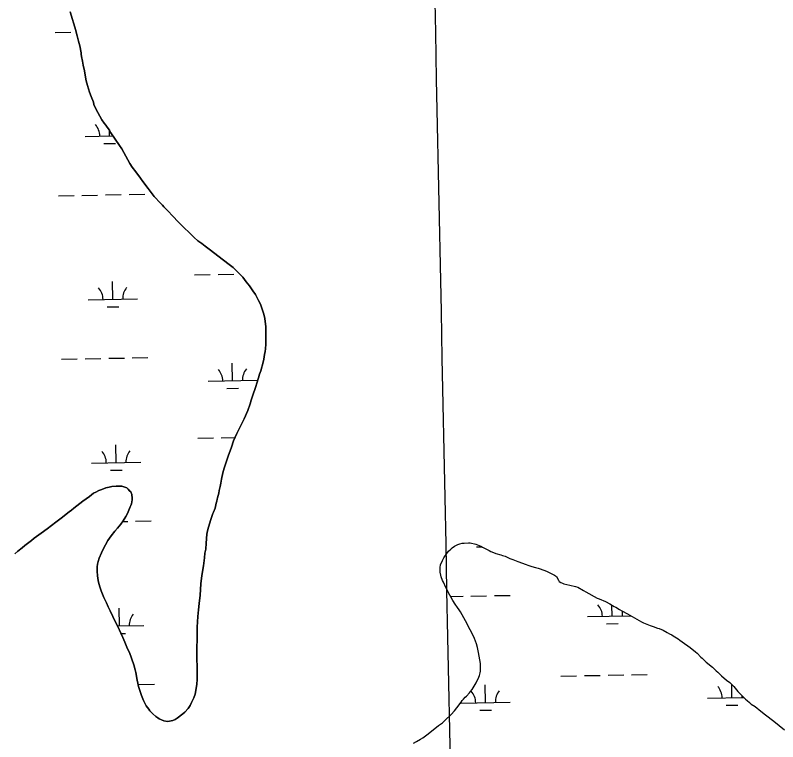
# Model space of a CAD drawing. Extents: x 3989314 to 4027622, y 243956 to 270014.
# Drawn here: x 4019063 to 4020616, y 262777 to 264256 of the extents above; entities that cross this region are included whole.
import ezdxf

# ---------------------------------------------------------------- set-up
doc = ezdxf.new("R2010")
doc.units = 0
for name, color, linetype in [('V-GRID-MAJR', 7, 'Continuous'), ('V-RIVR-EDGE', 7, 'Continuous'), ('V-WETL-SWMP', 7, 'Continuous')]:
    doc.layers.add(name, color=color, linetype=linetype)

msp = doc.modelspace()

# ---------------------------------------------------------------- linework, layer by layer
at = {"layer": 'V-GRID-MAJR'}
msp.add_spline([(4020208.5100000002, 249925.937), (4020086.022, 255983.659), (4019963.4960000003, 262043.305), (4019840.97, 268102.941), (4019840.931, 268104.873)], degree=3, dxfattribs=at)
at = {"layer": 'V-RIVR-EDGE'}
for points in [[(4019186.589, 264225.11100000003), (4019175.1720000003, 264263.265)], [(4019470.723, 263255.7), (4019471.958, 263259.049), (4019472.58, 263262.39900000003), (4019473.821, 263266.966), (4019474.446, 263270.62200000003), (4019475.3740000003, 263273.665), (4019477.551, 263283.412), (4019478.489, 263288.589), (4019480.352, 263296.81200000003), (4019481.602, 263303.513), (4019483.465, 263311.43), (4019485.96, 263324.222), (4019488.44, 263333.967), (4019492.143, 263344.01), (4019496.779, 263358.62200000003), (4019503.5640000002, 263376.577), (4019507.8880000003, 263389.363), (4019510.97, 263397.27400000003), (4019514.3570000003, 263404.575), (4019529.4250000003, 263434.689), (4019536.816, 263451.727), (4019541.446, 263464.815), (4019543.615, 263472.733), (4019546.39, 263480.339), (4019553.183, 263500.125), (4019555.043, 263507.127), (4019558.75, 263518.086), (4019560.609, 263525.088), (4019563.079, 263532.395), (4019568.0330000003, 263549.75), (4019569.281, 263556.146), (4019570.847, 263565.587), (4019572.091, 263571.375), (4019572.725, 263577.162), (4019573.377, 263586.612), (4019573.436, 263600.327), (4019573.776, 263607.94800000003), (4019573.5, 263614.655), (4019573.5300000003, 263621.666), (4019571.47, 263638.441), (4019569.377, 263647.59500000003), (4019562.758, 263667.743), (4019558.83, 263675.688), (4019552.176, 263687.605), (4019547.332, 263695.246), (4019540.06, 263705.339), (4019533.6950000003, 263713.596), (4019526.725, 263723.076), (4019515.191, 263734.711), (4019507.3000000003, 263742.366), (4019499.098, 263748.805), (4019475.701, 263766.283), (4019460.509, 263777.93200000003), (4019450.181, 263786.208), (4019442.89, 263791.727), (4019435.292, 263796.944), (4019427.397, 263803.989), (4019415.861, 263815.013), (4019408.273, 263822.363), (4019392.186, 263838.59), (4019386.7260000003, 263844.711), (4019371.2490000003, 263860.63), (4019366.092, 263866.445), (4019362.754, 263869.811), (4019358.808, 263873.488), (4019346.063, 263886.955), (4019339.698, 263895.215), (4019333.941, 263903.165), (4019322.7260000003, 263917.847), (4019318.184, 263924.57300000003), (4019308.4820000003, 263937.115), (4019301.2120000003, 263947.205), (4019296.671, 263954.541), (4019280.0330000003, 263984.184), (4019275.4930000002, 263991.215), (4019266.404, 264004.058), (4019257.62, 264016.89900000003), (4019254.898, 264022.093), (4019250.659, 264028.513), (4019247.933, 264032.488), (4019244.597, 264036.465), (4019239.7490000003, 264043.193), (4019227.3510000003, 264065.805), (4019223.427, 264074.663), (4019222.225, 264078.93700000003), (4019217.707, 264091.14900000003), (4019214.086, 264099.701), (4019210.182, 264113.435), (4019207.784, 264122.592), (4019205.396, 264134.186), (4019203.9110000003, 264143.031), (4019201.523, 264154.627), (4019200.035, 264162.864), (4019197.941, 264172.018), (4019197.352, 264176.89900000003), (4019197.366, 264179.946), (4019194.378, 264193.676), (4019191.9820000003, 264203.443), (4019188.9790000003, 264214.125), (4019188.089, 264219.311), (4019186.589, 264225.11100000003)], [(4019062.1240000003, 263159.637), (4019068.244, 263164.792), (4019077.114, 263171.46), (4019082.623, 263176.314), (4019096.3850000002, 263186.922), (4019101.5870000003, 263191.168), (4019115.657, 263201.77400000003), (4019128.193, 263210.56), (4019145.93, 263223.895), (4019156.943, 263232.384), (4019173.157, 263245.419), (4019177.437, 263248.44800000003), (4019182.332, 263252.391), (4019194.872, 263261.787), (4019200.989, 263266.637), (4019214.444, 263276.332), (4019222.401, 263283.004), (4019227.592, 263285.42100000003), (4019233.398, 263288.444), (4019239.2, 263290.856), (4019247.7490000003, 263293.867), (4019254.157, 263295.059), (4019259.955, 263296.558), (4019268.796, 263297.127), (4019273.369, 263297.109)], [(4019273.369, 263297.109), (4019280.076, 263297.078), (4019286.468, 263295.223), (4019290.122, 263293.988), (4019293.4620000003, 263290.924), (4019296.1920000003, 263288.167), (4019298.316, 263285.72000000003), (4019300.427, 263280.528), (4019301.005, 263273.211), (4019300.991, 263269.856), (4019299.735, 263261.631), (4019298.805, 263258.283), (4019297.267, 263255.241), (4019292.0270000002, 263241.852), (4019288.342, 263235.76900000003), (4019283.122, 263226.647), (4019278.52, 263220.268), (4019274.539, 263216.016), (4019271.168, 263211.762), (4019266.265, 263205.993), (4019258.294, 263195.968), (4019251.853, 263186.545), (4019242.324, 263168.908), (4019238.633, 263161.609), (4019234.3200000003, 263150.957), (4019232.153, 263143.65), (4019230.912, 263138.475), (4019230.279, 263132.988), (4019229.935, 263124.454), (4019230.503, 263114.697), (4019231.985, 263104.93700000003), (4019233.484, 263099.139), (4019236.188, 263090.28500000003), (4019238.295, 263084.18), (4019243.419, 263070.745), (4019248.859, 263059.748), (4019252.48, 263051.5), (4019256.4080000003, 263043.253), (4019267.588, 263020.645), (4019271.815, 263011.482), (4019278.1580000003, 262998.346), (4019282.079, 262988.879), (4019286.309, 262979.716), (4019292.039, 262965.974), (4019295.664, 262958.337), (4019305.007, 262933.603), (4019307.704, 262923.531), (4019308.595, 262917.735), (4019311.575, 262902.176), (4019313.072, 262896.07300000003), (4019314.264, 262889.665), (4019316.664, 262881.121), (4019319.9760000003, 262871.35), (4019324.197, 262860.969), (4019329.943, 262850.272), (4019335.094, 262843.239), (4019337.519, 262840.181), (4019343.5870000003, 262833.753), (4019349.356, 262828.545), (4019353.309, 262825.784), (4019356.043, 262823.638), (4019365.779, 262819.634), (4019373.396, 262818.381), (4019377.359, 262818.667), (4019384.072, 262820.162), (4019388.651, 262821.971), (4019392.934, 262825.002), (4019404.2490000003, 262833.487), (4019408.5330000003, 262837.431), (4019415.578, 262844.716), (4019419.2630000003, 262850.79600000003), (4019422.3370000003, 262856.881), (4019426.648, 262866.615), (4019429.423, 262873.615), (4019430.9790000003, 262881.23), (4019433.169, 262894.023), (4019433.515, 262903.473), (4019433.6380000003, 262931.211), (4019433.0810000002, 262943.407), (4019433.373, 263010.165), (4019435.296, 263031.801), (4019436.271, 263045.514), (4019437.85, 263058.31), (4019439.45, 263075.374), (4019440.109, 263086.955), (4019441.074, 263098.229), (4019443.284, 263115.291), (4019446.419, 263135.397), (4019448.3200000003, 263151.545), (4019449.577, 263160.683), (4019451.14, 263169.213), (4019451.8030000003, 263181.405), (4019453.407, 263199.68700000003), (4019454.961, 263206.692), (4019456.821, 263213.694), (4019459.6040000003, 263222.523), (4019460.843, 263227.395), (4019465.7830000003, 263241.395), (4019466.711, 263244.44), (4019470.1, 263252.657), (4019470.723, 263255.7)], [(4019873.929, 262773.738), (4019880.325, 262777.357), (4019888.396, 262782.33400000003), (4019893.117, 262784.896), (4019904.09, 262793.051), (4019925.432, 262809.82), (4019933.507, 262815.71), (4019938.998, 262820.545), (4019951.202, 262832.645), (4019957.7660000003, 262839.756), (4019962.198, 262845.662), (4019971.363, 262857.317), (4019973.656, 262860.64900000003), (4019975.948, 262863.527), (4019979.458, 262867.461), (4019982.051, 262870.031), (4019988.007, 262876.841), (4019989.9930000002, 262879.567), (4019993.352, 262883.501), (4020001.765, 262896.833), (4020007.284, 262908.353), (4020008.515, 262911.995), (4020009.752, 262917.002), (4020010.377, 262920.492), (4020010.694, 262923.832), (4020010.75, 262936.593), (4020006.443, 262958.943), (4020004.36, 262968.827), (4020002.265, 262976.277), (4019998.2120000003, 262987.08), (4019994.9020000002, 262994.539), (4019989.631, 263004.892), (4019985.561, 263012.355), (4019983.304, 263017.07300000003), (4019969.589, 263041.742), (4019967.326, 263045.397), (4019963.549, 263050.276), (4019959.021, 263056.979), (4019954.495, 263064.442), (4019950.727, 263070.84), (4019945.605, 263080.43), (4019944.401, 263083.322), (4019940.333, 263091.088), (4019935.0640000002, 263101.746), (4019933.558, 263105.092), (4019930.556, 263113.006), (4019929.657, 263116.047), (4019928.469, 263122.13), (4019928.5100000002, 263131.54600000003), (4019929.446, 263137.467), (4019933.284, 263146.261), (4019936.1920000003, 263151.262), (4019938.49, 263155.657), (4019940.475, 263157.927), (4019945.67, 263164.892), (4019950.094, 263169.279), (4019953.144, 263171.847), (4019957.715, 263175.169), (4019964.719, 263178.48), (4019968.3680000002, 263179.68), (4019973.54, 263181.02400000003), (4019977.341, 263181.616), (4019986.002, 263182.185), (4019989.342, 263181.866), (4020001.4820000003, 263179.078), (4020011.034, 263174.935), (4020014.975, 263172.943), (4020018.4620000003, 263171.409), (4020028.012, 263166.657), (4020031.647, 263164.515), (4020037.105, 263162.06200000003), (4020041.656, 263160.521), (4020051.974, 263157.591), (4020055.767, 263156.36), (4020060.6180000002, 263154.515), (4020070.473, 263150.37), (4020076.3880000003, 263148.217), (4020086.397, 263144.072), (4020103.383, 263137.619), (4020107.022, 263136.388), (4020115.216, 263134.072), (4020122.345, 263131.761), (4020127.807, 263130.371), (4020132.2060000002, 263128.984), (4020144.947, 263124.221), (4020156.166, 263119.006), (4020161.622, 263115.945), (4020165.1010000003, 263113.194), (4020169.324, 263105.885), (4020171.1350000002, 263103.294), (4020174.164, 263101.002), (4020177.348, 263099.62), (4020180.5330000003, 263098.545)], [(4020180.5330000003, 263098.545), (4020192.676, 263096.061), (4020204.054, 263093.124), (4020208.605, 263091.43200000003), (4020220.727, 263084.696), (4020225.122, 263081.942), (4020248.004, 263069.234), (4020252.098, 263067.849), (4020265.441, 263062.17), (4020273.93, 263057.726), (4020282.718, 263052.52400000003), (4020286.355, 263050.685), (4020293.779, 263046.39900000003), (4020298.782, 263043.79600000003), (4020310.298, 263037.365), (4020319.389, 263032.007), (4020338.634, 263021.139), (4020342.728, 263019.298), (4020356.223, 263013.77), (4020361.988, 263011.92100000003), (4020370.936, 263008.539), (4020374.4250000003, 263007.614), (4020382.4620000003, 263004.388), (4020390.949, 262999.643), (4020395.796, 262996.735), (4020400.042, 262994.588), (4020402.768, 262992.753), (4020413.221, 262986.329), (4020416.5530000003, 262983.884), (4020421.398, 262980.672), (4020437.448, 262968.601), (4020448.4990000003, 262959.893), (4020451.6780000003, 262956.993), (4020459.542, 262949.213), (4020461.965, 262947.226), (4020470.433, 262938.836), (4020483.15, 262928.602), (4020486.48, 262925.7), (4020490.864, 262921.276), (4020494.194, 262918.374), (4020501.606, 262911.356), (4020511.7460000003, 262902.652), (4020518.256, 262897.458), (4020520.829, 262895.168), (4020526.575, 262889.219), (4020532.318, 262882.661), (4020534.886, 262879.46), (4020537.004, 262877.172), (4020550.463, 262863.594), (4020553.793, 262860.846), (4020558.18, 262856.572), (4020562.116, 262853.516), (4020569.69, 262848.472), (4020581.802, 262839.151), (4020591.0360000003, 262831.668), (4020608.143, 262818.528), (4020629.6410000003, 262801.42100000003)]]:
    msp.add_lwpolyline(points, dxfattribs=at)
at = {"layer": 'V-WETL-SWMP'}
for p, q in [((4019144.30277325, 264220.99614047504), (4019176.296420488, 264221.63374253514)), ((4019205.3716367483, 264009.56696778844), (4019261.865383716, 264010.6928328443)), ((4019255.361710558, 264010.5632210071), (4019255.141144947, 264021.63077991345)), ((4019243.671556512, 263994.89618365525), (4019267.6667919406, 263995.3743852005)), ((4019150.9313440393, 263888.38718438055), (4019182.924991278, 263889.0247864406)), ((4019198.9218148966, 263889.3435874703), (4019230.9154621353, 263889.9811895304)), ((4019246.9122857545, 263890.2999905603), (4019278.905932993, 263890.93759262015)), ((4019294.902756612, 263891.2563936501), (4019326.8964038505, 263891.8939957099)), ((4019428.0959944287, 263727.70380840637), (4019460.0896416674, 263728.3414104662)), ((4019476.0864652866, 263728.66021149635), (4019508.0801125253, 263729.297813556)), ((4019261.990281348, 263677.95426491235), (4019261.272979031, 263713.9471180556)), ((4019212.0002075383, 263676.9580116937), (4019311.980355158, 263678.95051813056)), ((4019250.3001273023, 263662.28722756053), (4019274.29536273, 263662.7654291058)), ((4019253.540856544, 263557.69103446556), (4019285.534503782, 263558.3286365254)), ((4019301.5313274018, 263558.6474375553), (4019333.52497464, 263559.2850396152)), ((4019157.559914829, 263555.7782282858), (4019189.553562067, 263556.4158303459)), ((4019205.550385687, 263556.7346313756), (4019237.544032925, 263557.3722334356)), ((4019505.8180019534, 263511.9665954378), (4019505.1006996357, 263547.959448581)), ((4019455.827928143, 263510.9703422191), (4019555.808075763, 263512.9628486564)), ((4019494.127847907, 263496.29955808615), (4019518.1230833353, 263496.77775963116)), ((4019434.7245652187, 263395.0948523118), (4019466.718212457, 263395.7324543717)), ((4019482.715036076, 263396.05125540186), (4019510.7115960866, 263396.6091994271)), ((4019268.6188521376, 263345.34530881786), (4019267.90154982, 263381.33816196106)), ((4019218.628778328, 263344.34905559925), (4019318.6089259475, 263346.341562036)), ((4019256.928698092, 263329.67827146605), (4019280.92393352, 263330.15647301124)), ((4019282.3100525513, 263225.5233193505), (4019292.163074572, 263225.7196804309)), ((4019308.1598981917, 263226.0384814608), (4019340.15354543, 263226.67608352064)), ((4020002.564109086, 263173.6914609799), (4020013.0804105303, 263173.90104056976)), ((4019949.776488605, 263072.6186049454), (4019975.154487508, 263073.12436361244)), ((4019991.1513101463, 263073.44316462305), (4020023.1449554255, 263074.0807666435)), ((4020039.141778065, 263074.3995676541), (4020071.1354233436, 263075.0371696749)), ((4019275.2474229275, 263012.7363527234), (4019274.5301206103, 263048.7292058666)), ((4020278.8634735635, 263032.73776982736), (4020278.4184275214, 263055.0691890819)), ((4020228.8734028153, 263031.74151666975), (4020316.864699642, 263033.49509705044)), ((4020267.173322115, 263017.07073346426), (4020291.168556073, 263017.5489349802)), ((4019271.2719598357, 263012.6571256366), (4019325.2374967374, 263013.73260594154)), ((4019278.5630157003, 262997.36836521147), (4019287.55250431, 262997.54751691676)), ((4020174.4331280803, 262910.5617409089), (4020206.4267733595, 262911.1993429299)), ((4020222.423595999, 262911.51814393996), (4020254.4172412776, 262912.15574596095)), ((4020270.4140639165, 262912.4745469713), (4020302.4077091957, 262913.1121489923)), ((4020318.4045318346, 262913.4309500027), (4020350.3981771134, 262914.06855202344)), ((4019314.7884689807, 262893.4295253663), (4019346.7821162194, 262894.06712742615)), ((4020020.88287148, 262856.74956224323), (4020020.165564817, 262892.7424131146)), ((4020522.691200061, 262866.75011083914), (4020522.152176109, 262893.797132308)), ((4020472.7011293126, 262865.75385768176), (4020546.857742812, 262867.2317263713)), ((4019970.8928007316, 262855.75330908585), (4020070.8729422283, 262857.74581540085)), ((4020511.001048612, 262851.083074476), (4020534.996282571, 262851.5612759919)), ((4020009.192720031, 262841.0825258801), (4020033.18795399, 262841.560727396))]:
    msp.add_line(p, q, dxfattribs=at)
for points in [[(4019175.1720000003, 264263.264), (4019186.589, 264225.11), (4019188.088, 264219.311)], [(4019188.088, 264219.311), (4019188.98, 264214.125), (4019191.981, 264203.443), (4019194.377, 264193.677), (4019197.366, 264179.946), (4019197.352, 264176.898), (4019197.941, 264172.018), (4019200.034, 264162.864), (4019201.523, 264154.627), (4019203.9110000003, 264143.032), (4019205.396, 264134.186), (4019207.784, 264122.591), (4019210.183, 264113.436), (4019214.085, 264099.701), (4019217.7060000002, 264091.15), (4019222.225, 264078.936), (4019223.426, 264074.663), (4019227.35, 264065.806), (4019239.7490000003, 264043.194), (4019244.597, 264036.466), (4019247.933, 264032.488), (4019250.659, 264028.514), (4019254.899, 264022.093), (4019257.62, 264016.89900000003), (4019266.404, 264004.058), (4019275.4930000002, 263991.215), (4019280.034, 263984.184), (4019296.671, 263954.542), (4019301.211, 263947.206), (4019308.483, 263937.114), (4019318.183, 263924.57300000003), (4019322.7260000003, 263917.847), (4019333.941, 263903.166), (4019339.698, 263895.215), (4019346.0640000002, 263886.956), (4019358.808, 263873.488), (4019362.755, 263869.81200000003), (4019366.093, 263866.444), (4019371.25, 263860.63), (4019386.727, 263844.711), (4019392.187, 263838.59), (4019408.273, 263822.363), (4019415.861, 263815.014), (4019427.397, 263803.989), (4019435.292, 263796.943), (4019442.89, 263791.728), (4019450.182, 263786.20900000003), (4019460.5100000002, 263777.933), (4019475.701, 263766.283), (4019499.097, 263748.805), (4019507.3000000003, 263742.367), (4019515.1920000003, 263734.712), (4019526.725, 263723.077), (4019533.6950000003, 263713.597), (4019540.06, 263705.338), (4019547.332, 263695.24700000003), (4019552.176, 263687.605), (4019558.83, 263675.68700000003), (4019562.758, 263667.744), (4019569.377, 263647.596), (4019571.47, 263638.441), (4019573.531, 263621.666), (4019573.5, 263614.655), (4019573.776, 263607.94800000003), (4019573.437, 263600.328), (4019573.377, 263586.61100000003), (4019572.7260000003, 263577.163), (4019572.091, 263571.374), (4019570.847, 263565.588), (4019569.281, 263556.145), (4019568.034, 263549.749), (4019563.08, 263532.395), (4019560.61, 263525.089), (4019558.75, 263518.086), (4019555.044, 263507.128), (4019553.184, 263500.125), (4019546.3910000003, 263480.34), (4019543.615, 263472.732), (4019541.446, 263464.815), (4019536.816, 263451.727), (4019529.4250000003, 263434.689), (4019514.3570000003, 263404.576), (4019510.971, 263397.275), (4019507.8880000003, 263389.362), (4019503.565, 263376.578), (4019496.7800000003, 263358.62200000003), (4019492.143, 263344.01), (4019488.441, 263333.967), (4019485.96, 263324.223), (4019483.465, 263311.431), (4019481.602, 263303.513), (4019480.353, 263296.81200000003), (4019478.488, 263288.59), (4019477.551, 263283.412), (4019475.3740000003, 263273.666), (4019474.446, 263270.62200000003), (4019473.821, 263266.967), (4019472.5810000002, 263262.39900000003), (4019471.957, 263259.049), (4019470.723, 263255.701), (4019470.1, 263252.656)], [(4019268.7970000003, 263297.128), (4019259.954, 263296.55700000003), (4019254.156, 263295.059), (4019247.7490000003, 263293.867), (4019239.2, 263290.856), (4019233.398, 263288.443), (4019227.592, 263285.42), (4019222.4, 263283.004), (4019214.4450000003, 263276.332), (4019200.989, 263266.637), (4019194.8710000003, 263261.786), (4019182.332, 263252.391), (4019177.437, 263248.449), (4019173.156, 263245.42), (4019156.943, 263232.38300000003), (4019145.931, 263223.895), (4019128.193, 263210.56), (4019115.656, 263201.775), (4019101.5870000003, 263191.167), (4019096.386, 263186.922), (4019082.622, 263176.313), (4019077.114, 263171.46), (4019068.244, 263164.792), (4019062.125, 263159.637)], [(4019470.1, 263252.656), (4019466.711, 263244.44), (4019465.7830000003, 263241.395), (4019460.844, 263227.395), (4019459.6040000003, 263222.523), (4019456.821, 263213.694), (4019454.9620000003, 263206.691), (4019453.407, 263199.68700000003), (4019451.8030000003, 263181.404), (4019451.14, 263169.213), (4019449.578, 263160.684), (4019448.319, 263151.545), (4019446.419, 263135.397), (4019443.2830000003, 263115.291), (4019441.074, 263098.23), (4019440.11, 263086.955), (4019439.45, 263075.374), (4019437.8510000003, 263058.31), (4019436.271, 263045.514), (4019435.296, 263031.8), (4019433.373, 263010.165), (4019433.08, 262943.407), (4019433.637, 262931.211), (4019433.515, 262903.472), (4019433.169, 262894.023), (4019430.9790000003, 262881.229), (4019429.4220000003, 262873.615), (4019426.648, 262866.616), (4019422.3370000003, 262856.88), (4019419.262, 262850.797), (4019415.578, 262844.716), (4019408.534, 262837.431), (4019404.2490000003, 262833.487), (4019392.933, 262825.001), (4019388.6520000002, 262821.971), (4019384.072, 262820.162), (4019377.359, 262818.668), (4019373.395, 262818.38), (4019365.779, 262819.63300000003), (4019356.042, 262823.638), (4019353.308, 262825.784), (4019349.3570000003, 262828.545), (4019343.588, 262833.752), (4019337.519, 262840.181), (4019335.094, 262843.24), (4019329.943, 262850.273), (4019324.197, 262860.968), (4019319.975, 262871.351), (4019316.665, 262881.12), (4019314.2630000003, 262889.666), (4019313.072, 262896.07300000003), (4019311.575, 262902.176), (4019308.594, 262917.73600000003), (4019307.705, 262923.532), (4019305.006, 262933.603), (4019295.664, 262958.336), (4019292.039, 262965.973), (4019286.308, 262979.716), (4019282.08, 262988.879), (4019278.1580000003, 262998.346), (4019271.8140000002, 263011.482), (4019267.5870000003, 263020.646), (4019256.407, 263043.253), (4019252.48, 263051.501), (4019248.858, 263059.74700000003), (4019243.419, 263070.745), (4019238.296, 263084.18), (4019236.188, 263090.286), (4019233.484, 263099.138), (4019231.985, 263104.93700000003), (4019230.503, 263114.69800000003), (4019229.936, 263124.455), (4019230.279, 263132.989), (4019230.912, 263138.474), (4019232.154, 263143.651), (4019234.3200000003, 263150.957), (4019238.634, 263161.608), (4019242.324, 263168.908), (4019251.852, 263186.54600000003), (4019258.294, 263195.968), (4019266.264, 263205.993), (4019271.167, 263211.763), (4019274.539, 263216.016), (4019278.52, 263220.267), (4019283.1210000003, 263226.648), (4019288.343, 263235.77), (4019292.0270000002, 263241.851), (4019297.268, 263255.241), (4019298.806, 263258.283), (4019299.735, 263261.632), (4019300.99, 263269.857), (4019301.005, 263273.21), (4019300.427, 263280.529), (4019298.316, 263285.72000000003), (4019296.193, 263288.168), (4019293.4620000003, 263290.924), (4019290.122, 263293.987), (4019286.469, 263295.222), (4019280.076, 263297.079), (4019273.369, 263297.108), (4019268.7970000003, 263297.128)], [(4019873.9280000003, 262773.739), (4019880.324, 262777.357), (4019888.397, 262782.33400000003), (4019893.117, 262784.896), (4019904.09, 262793.051), (4019925.431, 262809.819), (4019933.508, 262815.70900000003), (4019938.998, 262820.54600000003), (4019951.203, 262832.645), (4019957.7660000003, 262839.756), (4019962.198, 262845.661), (4019971.363, 262857.318), (4019973.656, 262860.65), (4019975.948, 262863.526), (4019979.4590000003, 262867.46), (4019982.052, 262870.031), (4019988.007, 262876.841), (4019989.9930000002, 262879.567), (4019993.352, 262883.501), (4020001.7660000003, 262896.833), (4020007.285, 262908.353), (4020008.5160000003, 262911.994), (4020009.753, 262917.001), (4020010.376, 262920.492), (4020010.6950000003, 262923.833), (4020010.75, 262936.593), (4020006.443, 262958.942), (4020004.359, 262968.826), (4020002.265, 262976.278), (4019998.211, 262987.081), (4019994.9020000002, 262994.539), (4019989.63, 263004.892), (4019985.561, 263012.354), (4019983.304, 263017.07300000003), (4019969.588, 263041.742), (4019967.325, 263045.397), (4019963.549, 263050.275), (4019959.021, 263056.979), (4019954.4960000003, 263064.442), (4019950.727, 263070.839), (4019945.6040000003, 263080.431), (4019944.401, 263083.32300000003), (4019940.3340000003, 263091.088), (4019935.0640000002, 263101.745), (4019933.559, 263105.093), (4019930.556, 263113.005), (4019929.657, 263116.048), (4019928.469, 263122.129), (4019928.5100000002, 263131.547), (4019929.447, 263137.468), (4019933.284, 263146.261), (4019936.1920000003, 263151.262), (4019938.49, 263155.657), (4019940.474, 263157.927), (4019945.67, 263164.892), (4019950.094, 263169.278), (4019953.144, 263171.847), (4019957.715, 263175.169), (4019964.718, 263178.48), (4019968.369, 263179.68), (4019973.539, 263181.02400000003), (4019977.34, 263181.615), (4019986.001, 263182.185), (4019989.342, 263181.866), (4020001.4820000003, 263179.079), (4020011.034, 263174.936), (4020014.975, 263172.943), (4020018.4620000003, 263171.409), (4020028.012, 263166.658), (4020031.648, 263164.516), (4020037.106, 263162.061), (4020041.656, 263160.522), (4020051.973, 263157.591), (4020055.7660000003, 263156.359), (4020060.619, 263154.515), (4020070.474, 263150.37), (4020076.389, 263148.217), (4020086.397, 263144.072), (4020103.383, 263137.618), (4020107.023, 263136.387), (4020115.216, 263134.072)], [(4020115.216, 263134.072), (4020122.346, 263131.762), (4020127.808, 263130.371), (4020132.207, 263128.985), (4020144.947, 263124.22000000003), (4020156.165, 263119.006), (4020161.6210000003, 263115.944), (4020165.102, 263113.194), (4020169.324, 263105.884), (4020171.1350000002, 263103.294), (4020174.164, 263101.002), (4020177.348, 263099.621), (4020180.5330000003, 263098.544), (4020192.6750000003, 263096.06), (4020204.055, 263093.124), (4020208.605, 263091.433), (4020220.728, 263084.696), (4020225.1210000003, 263081.942), (4020248.004, 263069.234), (4020252.099, 263067.849), (4020265.4420000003, 263062.17), (4020273.93, 263057.727), (4020282.717, 263052.52400000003), (4020286.355, 263050.685), (4020293.7800000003, 263046.39900000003), (4020298.782, 263043.795), (4020310.298, 263037.364), (4020319.389, 263032.00800000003), (4020338.634, 263021.138), (4020342.728, 263019.297), (4020356.223, 263013.76900000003), (4020361.988, 263011.92100000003), (4020370.935, 263008.54), (4020374.4250000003, 263007.613), (4020382.4620000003, 263004.388), (4020390.948, 262999.642), (4020395.7970000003, 262996.734), (4020400.041, 262994.589), (4020402.767, 262992.754), (4020413.221, 262986.328), (4020416.552, 262983.88300000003), (4020421.399, 262980.672), (4020437.448, 262968.601), (4020448.4990000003, 262959.89400000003), (4020451.677, 262956.994), (4020459.542, 262949.212), (4020461.964, 262947.227), (4020470.434, 262938.835), (4020483.149, 262928.601), (4020486.4790000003, 262925.7), (4020490.865, 262921.276), (4020494.194, 262918.375), (4020501.6070000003, 262911.355), (4020511.7460000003, 262902.652), (4020518.256, 262897.458), (4020520.828, 262895.168), (4020526.575, 262889.219), (4020532.318, 262882.662), (4020534.887, 262879.46), (4020537.004, 262877.172), (4020550.464, 262863.594), (4020553.794, 262860.84500000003), (4020558.181, 262856.572), (4020562.117, 262853.517), (4020569.69, 262848.471), (4020581.802, 262839.151), (4020591.0360000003, 262831.667), (4020608.144, 262818.528), (4020629.64, 262801.42100000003)]]:
    msp.add_lwpolyline(points, dxfattribs=at)
for centre, radius, start, end in [((4019200.120281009, 264009.9372108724), 35.24628790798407, 0.3698775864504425, 41.913535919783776), ((4019206.748851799, 263677.32825477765), 35.24628790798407, 0.3698775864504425, 41.913535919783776), ((4019317.2127899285, 263679.5296928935), 35.246287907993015, 140.36987458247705, 181.91353291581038), ((4019450.576572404, 263511.3405853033), 35.24628790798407, 0.3698775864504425, 41.913535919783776), ((4019561.0405105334, 263513.54202341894), 35.246287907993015, 140.36987458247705, 181.91353291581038), ((4019213.3774225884, 263344.71929868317), 35.24628790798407, 0.3698775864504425, 41.913535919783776), ((4019323.841360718, 263346.920736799), 35.246287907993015, 140.36987458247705, 181.91353291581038), ((4020223.6220473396, 263032.1117597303), 35.246287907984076, 0.3698775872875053, 41.91353592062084), ((4019330.469931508, 263014.3117807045), 35.246287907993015, 140.36987458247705, 181.91353291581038), ((4020334.0859787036, 263034.31319771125), 35.246287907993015, 165.50356573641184, 181.9135329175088), ((4019965.6414452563, 262856.1235521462), 35.246287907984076, 0.3698775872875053, 41.91353592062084), ((4020076.1053766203, 262858.3249901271), 35.246287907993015, 140.36987458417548, 181.9135329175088), ((4020467.4497738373, 262866.1241007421), 35.246287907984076, 0.3698775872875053, 41.91353592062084), ((4020577.9137052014, 262868.325538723), 35.246287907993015, 175.11100293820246, 181.9135329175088)]:
    msp.add_arc(centre, radius, start, end, dxfattribs=at)

doc.saveas('drawing.dxf')
